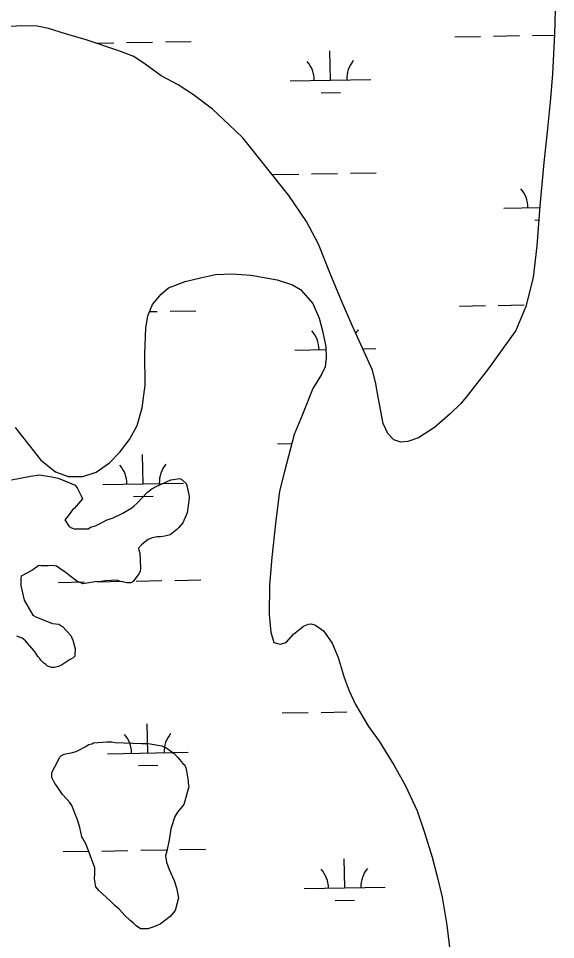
# Model space of a CAD drawing. Extents: x 3903937 to 3942190, y 260677 to 286651.
# Drawn here: x 3914300 to 3914964, y 269605 to 270743 of the extents above; entities that cross this region are included whole.
import ezdxf

# ---------------------------------------------------------------- set-up
doc = ezdxf.new("R2010")
doc.units = 0
doc.layers.add('V-SITE-VEGE', color=7, linetype='Continuous')
doc.layers.add('V-WETL-SWMP', color=7, linetype='Continuous')

msp = doc.modelspace()

# ---------------------------------------------------------------- linework, layer by layer
at = {"layer": 'V-SITE-VEGE'}
for points in [[(3914291.4, 270172.6), (3914315, 270177.1), (3914326.2, 270179.1), (3914341.6, 270176.5), (3914345.2, 270175.5), (3914349.3, 270174.9), (3914370.2, 270166.2), (3914373.3, 270162), (3914375.3, 270157.9), (3914378.3, 270152.3), (3914379.3, 270149.2), (3914374.2, 270143.6), (3914369.1, 270137.5), (3914367, 270135.5), (3914362.9, 270129.8), (3914359.8, 270126.3), (3914357.7, 270123.2), (3914362.8, 270115), (3914365.9, 270113.5), (3914369, 270112.4), (3914386.4, 270112.3), (3914389.4, 270114.4), (3914395.6, 270115.9), (3914410, 270123.5), (3914417.1, 270126), (3914428.4, 270131.1), (3914440.2, 270138.2), (3914443.3, 270140.8), (3914446.9, 270143.8), (3914459.7, 270157.6), (3914464.9, 270161.7), (3914470.5, 270164.7), (3914483.3, 270170.3), (3914488.5, 270172.8), (3914499.7, 270174.3), (3914502.8, 270172.8), (3914507.4, 270168.1), (3914508.4, 270165.6), (3914511.4, 270152.3), (3914511.4, 270150.2), (3914508.8, 270131.8), (3914503.6, 270119.5), (3914498.5, 270113.9), (3914495.9, 270111.4), (3914487.7, 270104.8), (3914481, 270103.3), (3914475.9, 270102.3), (3914471.8, 270102.3), (3914465.6, 270101.3), (3914460.5, 270099.2)], [(3914460.5, 270099.2), (3914459, 270097.7), (3914452.3, 270092.6), (3914448.7, 270088.5), (3914449.2, 270086), (3914450.2, 270082.4), (3914451.2, 270063.5), (3914450.6, 270059.4), (3914449.1, 270056.8), (3914441.9, 270047.1), (3914439.3, 270045.6), (3914434.2, 270045.6), (3914426.5, 270047.2), (3914422.9, 270048.2), (3914418.9, 270048.7), (3914414.8, 270048.3), (3914407.6, 270047.8), (3914402.5, 270047.3), (3914394.8, 270046.8), (3914379.9, 270044.3), (3914376.4, 270045.9), (3914372.3, 270047.4), (3914363.6, 270054.1), (3914357.5, 270059.2), (3914352.9, 270061.8), (3914347.3, 270065.9), (3914341.6, 270067), (3914337, 270066.5), (3914328.3, 270066.5), (3914325.3, 270067), (3914323.7, 270065.5), (3914316.5, 270060.9), (3914303.7, 270053.8), (3914303.2, 270051.3), (3914303.2, 270042.1), (3914307.2, 270024.1), (3914317.8, 270005.7), (3914322.4, 270003.1), (3914342.4, 269995.3), (3914350, 269994.3), (3914355.2, 269991.2), (3914364.8, 269980.4), (3914367.4, 269974.7), (3914370.4, 269964.5), (3914369.8, 269954.8), (3914367.8, 269952.7), (3914363.2, 269950.2), (3914353.4, 269943.6), (3914349.8, 269942.1), (3914344.7, 269941.1), (3914341.1, 269941.1), (3914337.5, 269942.1), (3914335.5, 269943.1), (3914334, 269944.7), (3914331.4, 269946.2), (3914327.9, 269949.8), (3914326.3, 269952.4), (3914324.3, 269954.5), (3914321.8, 269958.6), (3914319.2, 269962.1), (3914309, 269974), (3914304.9, 269977), (3914298.3, 269979.6)]]:
    msp.add_lwpolyline(points, dxfattribs=at)
msp.add_lwpolyline([(3914419.6, 269848.1), (3914452.8, 269847), (3914460.5, 269846.9), (3914477.4, 269844.3), (3914483.5, 269841.2), (3914492.7, 269834.5), (3914497.3, 269829.9), (3914503.4, 269822.2), (3914505.9, 269820.1), (3914507, 269817), (3914508, 269812.9), (3914508.5, 269810.4), (3914510, 269800.7), (3914510, 269798.6), (3914511, 269793.5), (3914504.7, 269771.5), (3914497, 269762.3), (3914493.4, 269756.7), (3914488.7, 269741.4), (3914487.7, 269735.7), (3914486.6, 269728.1), (3914483.5, 269713.8), (3914481.9, 269708.1), (3914483.4, 269700.4), (3914486.5, 269691.2), (3914492.6, 269677.9), (3914495.6, 269668.7), (3914498.1, 269656.4), (3914493.9, 269640.5), (3914489.3, 269635.4), (3914487.8, 269633.4), (3914475.5, 269623.7), (3914466.2, 269620.2), (3914460.1, 269618.1), (3914450.9, 269618.2), (3914445.8, 269621.8), (3914442.2, 269625.4), (3914438.1, 269628.5), (3914431.5, 269634.6), (3914424.9, 269641.8), (3914419.2, 269647), (3914413.6, 269652.6), (3914399.4, 269665.5), (3914395.8, 269670.1), (3914394.3, 269679.8), (3914394.8, 269686.5), (3914394.4, 269693.6), (3914383.7, 269722.3), (3914379.7, 269729.5), (3914378.7, 269731.6), (3914376.1, 269743.4), (3914373.1, 269752.6), (3914366, 269770.5), (3914363.5, 269774.1), (3914360.4, 269777.7), (3914354.8, 269783.9), (3914350.7, 269790), (3914347.2, 269795.2), (3914345.1, 269797.7), (3914341.6, 269804.9), (3914341.6, 269811.1), (3914345.2, 269818.2), (3914351.4, 269830), (3914353.5, 269832), (3914356.6, 269834), (3914366.8, 269836), (3914371.4, 269837), (3914375, 269838.6), (3914382.7, 269843.1), (3914387.3, 269845.7), (3914390.9, 269846.7), (3914392.9, 269847.7), (3914409.3, 269849.2), (3914415.5, 269849.2)], close=True, dxfattribs=at)
at = {"layer": 'V-WETL-SWMP'}
for p, q in [((3914964.4, 270771.3), (3914963.2, 270723.2)), ((3914304.2, 270733.8), (3914277, 270732)), ((3914323.2, 270733.4), (3914304.2, 270733.8)), ((3914337.3, 270730.3), (3914323.2, 270733.4)), ((3914358.2, 270723.7), (3914337.3, 270730.3)), ((3914383.9, 270716.3), (3914358.2, 270723.7)), ((3914423.1, 270703), (3914383.9, 270716.3)), ((3914839.7, 270720.1), (3914871.7, 270720.6)), ((3914887.7, 270720.9), (3914919.7, 270721.5)), ((3914935.7, 270721.8), (3914963.1, 270722.2)), ((3914963.2, 270723.2), (3914960.6, 270674.5)), ((3914395.8, 270712.3), (3914417.9, 270712.6)), ((3914433.9, 270712.9), (3914465.9, 270713.5)), ((3914481.8, 270713.8), (3914513.8, 270714.3)), ((3914442.7, 270695.6), (3914423.1, 270703)), ((3914456.9, 270686.1), (3914442.7, 270695.6)), ((3914686, 270666.6), (3914685.4, 270702.6)), ((3914476.7, 270671.9), (3914456.9, 270686.1)), ((3914497.6, 270660.7), (3914476.7, 270671.9)), ((3914960.6, 270674.5), (3914957.9, 270644)), ((3914516.6, 270648.6), (3914497.6, 270660.7)), ((3914636, 270665.7), (3914736, 270667.5)), ((3914539.9, 270630.8), (3914516.6, 270648.6)), ((3914674.3, 270651), (3914698.3, 270651.4)), ((3914957.9, 270644), (3914953.8, 270602.8)), ((3914560.4, 270611.8), (3914539.9, 270630.8)), ((3914577.8, 270595.2), (3914560.4, 270611.8)), ((3914953.8, 270602.8), (3914949.8, 270564.6)), ((3914634.5, 270523.9), (3914577.8, 270595.2)), ((3914949.8, 270564.6), (3914944.7, 270510.7)), ((3914614.7, 270549.9), (3914646.7, 270550.5)), ((3914662.7, 270550.8), (3914694.6, 270551.3)), ((3914710.6, 270551.6), (3914742.6, 270552.2)), ((3914656.4, 270492.1), (3914634.5, 270523.9)), ((3914944.7, 270510.7), (3914941.3, 270462)), ((3914900.3, 270508.5), (3914944.6, 270509.3)), ((3914671.1, 270464.1), (3914656.4, 270492.1)), ((3914938.5, 270493.7), (3914943.5, 270493.8)), ((3914685.8, 270427.6), (3914671.1, 270464.1)), ((3914941.3, 270462), (3914936.6, 270422.6)), ((3914506.3, 270417.9), (3914525.4, 270422.5)), ((3914525.4, 270422.5), (3914543.8, 270426.6)), ((3914543.8, 270426.6), (3914564, 270427.1)), ((3914564, 270427.1), (3914588, 270425.8)), ((3914588, 270425.8), (3914620, 270419.8)), ((3914620, 270419.8), (3914639, 270413.7)), ((3914699.6, 270393.7), (3914685.8, 270427.6)), ((3914936.6, 270422.6), (3914927.5, 270387)), ((3914476.5, 270402.1), (3914485.9, 270409.8)), ((3914485.9, 270409.8), (3914506.3, 270417.9)), ((3914639, 270413.7), (3914648.9, 270408)), ((3914648.9, 270408), (3914664.3, 270390.5)), ((3914465.8, 270389.5), (3914476.5, 270402.1)), ((3914460, 270375.3), (3914465.8, 270389.5)), ((3914664.3, 270390.5), (3914672.1, 270372.4)), ((3914713.3, 270362.7), (3914699.6, 270393.7)), ((3914845.6, 270387.4), (3914877.6, 270388)), ((3914893.5, 270388.3), (3914925.5, 270388.9)), ((3914927.5, 270387), (3914915.3, 270357.1)), ((3914457.6, 270360), (3914460, 270375.3)), ((3914462.2, 270380.7), (3914471.7, 270380.9)), ((3914487.7, 270381.1), (3914519.7, 270381.7)), ((3914672.1, 270372.4), (3914676.2, 270356.9)), ((3914738, 270308.1), (3914713.3, 270362.7)), ((3914456.6, 270328.5), (3914457.6, 270360)), ((3914676.2, 270356.9), (3914680.1, 270336.9)), ((3914915.3, 270357.1), (3914881.6, 270310.1)), ((3914456.7, 270289.7), (3914456.6, 270328.5)), ((3914641.9, 270333.1), (3914680.3, 270333.8)), ((3914680.1, 270336.9), (3914680.8, 270323.2)), ((3914726, 270334.6), (3914741.9, 270334.9)), ((3914680.8, 270323.2), (3914679.6, 270312.3)), ((3914680.2, 270318.3), (3914680.3, 270318.4)), ((3914679.6, 270312.3), (3914675, 270302.7)), ((3914742.1, 270291.5), (3914738, 270308.1)), ((3914881.6, 270310.1), (3914853.8, 270274.8)), ((3914675, 270302.7), (3914664.2, 270285.7)), ((3914453, 270261.6), (3914456.7, 270289.7)), ((3914664.2, 270285.7), (3914651.2, 270253.6)), ((3914745, 270275), (3914742.1, 270291.5)), ((3914751.2, 270242.3), (3914745, 270275)), ((3914853.8, 270274.8), (3914847.2, 270266.9)), ((3914447, 270239.8), (3914453, 270261.6)), ((3914847.2, 270266.9), (3914834.1, 270254.3)), ((3914651.2, 270253.6), (3914641.2, 270228.7)), ((3914834.1, 270254.3), (3914814.6, 270237.5)), ((3914296, 270237.5), (3914314.3, 270214.2)), ((3914437.4, 270222.4), (3914447, 270239.8)), ((3914757.1, 270230), (3914751.2, 270242.3)), ((3914814.6, 270237.5), (3914794.7, 270224.7)), ((3914641.2, 270228.7), (3914629.2, 270183.2)), ((3914764.2, 270222.1), (3914757.1, 270230)), ((3914314.3, 270214.2), (3914327.9, 270197.1)), ((3914425.4, 270207), (3914437.4, 270222.4)), ((3914620.5, 270217.3), (3914638.3, 270217.6)), ((3914772.9, 270219.1), (3914764.2, 270222.1)), ((3914781.8, 270220.2), (3914772.9, 270219.1)), ((3914794.7, 270224.7), (3914781.8, 270220.2)), ((3914412.9, 270193.8), (3914425.4, 270207)), ((3914454.3, 270167.9), (3914453.7, 270203.9)), ((3914327.9, 270197.1), (3914346.1, 270182.6)), ((3914396.2, 270182.2), (3914412.9, 270193.8)), ((3914346.1, 270182.6), (3914361.7, 270177)), ((3914379.7, 270176.7), (3914396.2, 270182.2)), ((3914629.2, 270183.2), (3914623.1, 270158.7)), ((3914361.7, 270177), (3914379.7, 270176.7)), ((3914404.3, 270167), (3914504.3, 270168.8)), ((3914623.1, 270158.7), (3914618.2, 270118.9)), ((3914442.6, 270152.3), (3914466.6, 270152.7)), ((3914618.2, 270118.9), (3914613.3, 270076.9)), ((3914613.3, 270076.9), (3914610.6, 270042.8)), ((3914349.6, 270046), (3914381.6, 270046.6)), ((3914397.6, 270046.8), (3914429.6, 270047.4)), ((3914445.6, 270047.7), (3914477.6, 270048.2)), ((3914493.6, 270048.5), (3914525.6, 270049.1)), ((3914610.6, 270042.8), (3914610, 270006.2)), ((3914610, 270006.2), (3914612.1, 269984.4)), ((3914640.4, 269981.9), (3914652.5, 269992)), ((3914652.5, 269992), (3914658.9, 269994.5)), ((3914658.9, 269994.5), (3914662.1, 269994.7)), ((3914662.1, 269994.7), (3914667.6, 269993.3)), ((3914667.6, 269993.3), (3914677.5, 269986.3)), ((3914677.5, 269986.3), (3914688.1, 269971)), ((3914612.1, 269984.4), (3914615.8, 269971.9)), ((3914631.3, 269971.8), (3914640.4, 269981.9)), ((3914615.8, 269971.9), (3914623.9, 269969.9)), ((3914623.9, 269969.9), (3914631.3, 269971.8)), ((3914688.1, 269971), (3914695.6, 269953.2)), ((3914695.6, 269953.2), (3914703, 269928.4)), ((3914703, 269928.4), (3914708.9, 269912.1)), ((3914708.9, 269912.1), (3914717.1, 269895)), ((3914626.4, 269884.7), (3914658.4, 269885.2)), ((3914674.4, 269885.5), (3914706.4, 269886.1)), ((3914717.1, 269895), (3914733, 269868)), ((3914460.2, 269835.3), (3914459.5, 269871.3)), ((3914733, 269868), (3914746, 269849.7)), ((3914746, 269849.7), (3914764.9, 269820)), ((3914410.2, 269834.4), (3914510.1, 269836.2)), ((3914448.4, 269819.7), (3914472.4, 269820.1)), ((3914764.9, 269820), (3914778.9, 269794.9)), ((3914778.9, 269794.9), (3914793, 269764)), ((3914793, 269764), (3914802.4, 269737)), ((3914802.4, 269737), (3914811.8, 269706.7)), ((3914355.4, 269713.4), (3914387.4, 269713.9)), ((3914403.4, 269714.2), (3914435.4, 269714.8)), ((3914451.4, 269715.1), (3914483.4, 269715.6)), ((3914499.4, 269715.9), (3914531.4, 269716.5)), ((3914703.6, 269668.7), (3914703, 269704.7)), ((3914811.8, 269706.7), (3914818.1, 269682.7)), ((3914818.1, 269682.7), (3914824.3, 269657.3)), ((3914653.6, 269667.9), (3914753.6, 269669.6)), ((3914824.3, 269657.3), (3914829.9, 269622.6)), ((3914691.9, 269653.1), (3914715.9, 269653.5)), ((3914829.9, 269622.6), (3914834.7, 269581.2))]:
    msp.add_line(p, q, dxfattribs=at)
for centre, start, end in [((3914630.8, 270666.1), 0.2366, 41.7802), ((3914741.3, 270668.1), 140.2366, 181.7802), ((3914895, 270508.9), 0.2366, 41.7802), ((3914636.6, 270333.5), 0.2366, 41.7802), ((3914747.1, 270335.4), 140.2366, 148.0461), ((3914509.5, 270169.4), 140.2366, 181.7802), ((3914399.1, 270167.4), 0.2366, 41.7802), ((3914404.9, 269834.8), 0.2366, 41.7802), ((3914515.4, 269836.7), 140.2366, 181.7802), ((3914648.3, 269668.2), 0.2366, 41.7802), ((3914758.8, 269670.2), 140.2366, 181.7802)]:
    msp.add_arc(centre, 35.2, start, end, dxfattribs=at)

doc.saveas('drawing.dxf')
